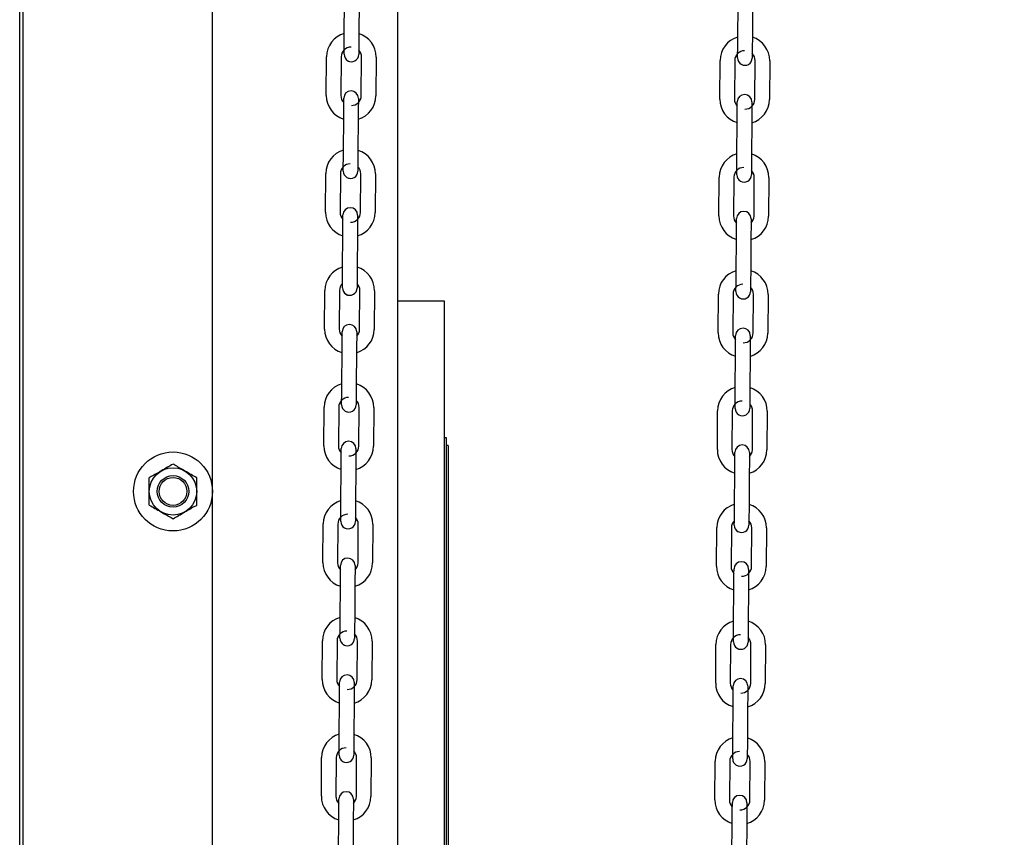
# Model space of a CAD drawing. Header units: inches. Extents: x 170 to 312, y 215 to 248.
# Tile 507 of 656: x 283.896 to 284.427, y 242.134 to 242.575. Entities that reach past the tile are written whole.
import ezdxf

# ---------------------------------------------------------------- set-up
doc = ezdxf.new("R2010")
doc.units = ezdxf.units.IN
doc.header["$LTSCALE"] = 0.25
doc.header["$MEASUREMENT"] = 0
doc.layers.add('ANNOTATIONS', color=1, linetype='Continuous')
doc.layers.add('MOTOR RH', color=7, linetype='Continuous')
doc.styles.add('ARIAL', font='arial.ttf', dxfattribs={"height": 0.09375})
doc.dimstyles.new('STANDARD$0', dxfattribs={"dimtxt": 0.09375, "dimasz": 0.09375, "dimexe": 0.03125, "dimexo": 0.046875, "dimgap": 0.09, "dimtad": 0, "dimtih": 1, "dimtoh": 1, "dimdec": 4, "dimzin": 0, "dimdsep": 46, "dimtxsty": 'ARIAL', "dimcen": 0.09, "dimadec": 0, "dimazin": 0, "dimtfac": 1, "dimtdec": 4, "dimtofl": 0, "dimtmove": 0, "dimatfit": 1, "dimfxl": 1, "dimtolj": 1, "dimtzin": 0, "dimarcsym": 0})

# ---------------------------------------------------------------- blocks, each defined once
blk = doc.blocks.new('*D63')
at = {"layer": 'ANNOTATIONS', "color": 0, "lineweight": -2, "transparency": 16777216}
for p, q in [((283.9428635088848, 244.1250466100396), (285.788826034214, 244.1250466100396)), ((285.757576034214, 244.0312966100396), (285.757576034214, 242.3316655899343)), ((285.757576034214, 240.1971744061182), (285.757576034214, 241.8968054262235)), ((285.0270509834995, 240.1034244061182), (285.788826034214, 240.1034244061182))]:
    blk.add_line(p, q, dxfattribs=at)
at = {"layer": 'ANNOTATIONS', "color": 0, "transparency": 16777216}
for points in [[(285.741951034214, 244.0312966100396), (285.773201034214, 244.0312966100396), (285.757576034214, 244.1250466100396)], [(285.741951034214, 240.1971744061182), (285.773201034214, 240.1971744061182), (285.757576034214, 240.1034244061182)]]:
    blk.add_solid(points, dxfattribs=at)
at = {"layer": 'defpoints', "color": 0, "transparency": 16777216}
for p in [(283.8959885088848, 244.1250466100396), (284.9801759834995, 240.1034244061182), (285.757576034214, 240.1034244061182)]:
    blk.add_point(p, dxfattribs=at)
at = {"layer": 'ANNOTATIONS', "color": 0, "transparency": 16777216, "insert": (285.757576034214, 242.1142355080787), "char_height": 0.09375, "attachment_point": 5, "style": 'ARIAL'}
blk.add_mtext('\\A1;OPENING\\PHEIGHT', dxfattribs=at)
blk = doc.blocks.new('*D64')
at = {"layer": 'ANNOTATIONS', "color": 0, "lineweight": -2, "transparency": 16777216}
for p, q in [((283.9428635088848, 244.9610302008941), (286.4438146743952, 244.9610302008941)), ((286.4125646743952, 244.8672802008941), (286.4125646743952, 242.7496573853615)), ((286.4125646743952, 240.1971744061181), (286.4125646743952, 242.3147972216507)), ((285.9473951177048, 240.1034244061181), (286.4438146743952, 240.1034244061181))]:
    blk.add_line(p, q, dxfattribs=at)
at = {"layer": 'ANNOTATIONS', "color": 0, "transparency": 16777216}
for points in [[(286.3969396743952, 244.8672802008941), (286.4281896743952, 244.8672802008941), (286.4125646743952, 244.9610302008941)], [(286.3969396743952, 240.1971744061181), (286.4281896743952, 240.1971744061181), (286.4125646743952, 240.1034244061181)]]:
    blk.add_solid(points, dxfattribs=at)
at = {"layer": 'defpoints', "color": 0, "transparency": 16777216}
for p in [(283.8959885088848, 244.9610302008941), (285.9005201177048, 240.1034244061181), (286.4125646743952, 240.1034244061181)]:
    blk.add_point(p, dxfattribs=at)
at = {"layer": 'ANNOTATIONS', "color": 0, "transparency": 16777216, "insert": (286.4125646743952, 242.532227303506), "char_height": 0.09375, "attachment_point": 5, "style": 'ARIAL'}
blk.add_mtext('\\A1;TOTAL\\PHEIGHT', dxfattribs=at)

msp = doc.modelspace()

# ---------------------------------------------------------------- linework, layer by layer
at = {"layer": 'MOTOR RH'}
for p, q in [((283.8959885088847, 240.1034244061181), (283.8959885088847, 245.6017793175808)), ((283.8978143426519, 240.1060974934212), (283.8978143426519, 244.9133880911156)), ((284.0000065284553, 240.1060974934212), (284.0000065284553, 244.9133880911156)), ((284.1000697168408, 240.1060974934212), (284.1000697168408, 244.2959772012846)), ((284.0711039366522, 242.5652798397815), (284.0712520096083, 242.5861456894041)), ((284.0791258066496, 242.5860898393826), (284.0789777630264, 242.56522398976)), ((284.283453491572, 242.563312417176), (284.2836015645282, 242.5841777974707)), ((284.2914753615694, 242.5841219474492), (284.2913272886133, 242.5632565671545)), ((284.0614318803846, 242.533851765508), (284.0615799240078, 242.5547176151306)), ((284.069453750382, 242.5546617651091), (284.0693057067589, 242.5337959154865)), ((284.0710383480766, 242.5560350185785), (284.0710384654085, 242.5560519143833)), ((284.080329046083, 242.5337175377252), (284.0804770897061, 242.5545833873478)), ((284.0883508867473, 242.5545275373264), (284.0882028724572, 242.5336616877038)), ((284.2737814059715, 242.5318838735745), (284.2739294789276, 242.5527497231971)), ((284.2818032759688, 242.5526938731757), (284.2816552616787, 242.5318280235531)), ((284.2926786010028, 242.5317501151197), (284.2928266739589, 242.5526154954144)), ((284.3007004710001, 242.5525596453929), (284.300552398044, 242.5316937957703)), ((284.0706578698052, 242.5022814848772), (284.0708059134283, 242.5231473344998)), ((284.0786797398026, 242.5230914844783), (284.0785316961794, 242.5022256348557)), ((284.283007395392, 242.5003135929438), (284.2831554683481, 242.5211794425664)), ((284.2910293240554, 242.5211235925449), (284.2908812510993, 242.5002577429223)), ((284.0609858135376, 242.4708534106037), (284.0611338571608, 242.4917187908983)), ((284.069007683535, 242.4916629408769), (284.0688596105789, 242.4707975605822)), ((284.0705922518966, 242.4930366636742), (284.0705923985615, 242.493053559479)), ((284.079882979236, 242.4707191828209), (284.0800310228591, 242.4915850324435)), ((284.0879048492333, 242.4915291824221), (284.0877567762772, 242.4706633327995)), ((284.2733353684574, 242.4688855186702), (284.2734834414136, 242.4897513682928)), ((284.2813572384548, 242.4896955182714), (284.2812091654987, 242.4688296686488)), ((284.2922325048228, 242.4687512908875), (284.2923805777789, 242.4896171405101)), ((284.3002543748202, 242.4895612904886), (284.30010636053, 242.468695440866)), ((284.0702118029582, 242.4392831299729), (284.0703598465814, 242.4601489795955)), ((284.0782336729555, 242.460093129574), (284.0780855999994, 242.4392272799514)), ((284.2825613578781, 242.4373152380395), (284.2827094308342, 242.4581810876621)), ((284.2905832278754, 242.4581252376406), (284.2904351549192, 242.437259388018)), ((284.0605397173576, 242.4078550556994), (284.0606877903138, 242.4287204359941)), ((284.068561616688, 242.4286645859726), (284.0684135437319, 242.4077992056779)), ((284.079436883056, 242.4077208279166), (284.0795849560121, 242.4285866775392)), ((284.0874587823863, 242.4285308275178), (284.0873107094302, 242.4076649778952)), ((284.2728892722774, 242.405887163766), (284.2730373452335, 242.4267525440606)), ((284.2809111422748, 242.4266966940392), (284.2807631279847, 242.4058313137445)), ((284.1000697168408, 242.4231349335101), (284.1250216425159, 242.4231349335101)), ((284.1250216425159, 242.4231349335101), (284.1250216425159, 241.8256513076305)), ((284.2917864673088, 242.4057529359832), (284.2919344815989, 242.4266187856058)), ((284.2998083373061, 242.4265629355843), (284.29966026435, 242.4056970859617)), ((284.0699624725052, 242.4040107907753), (284.069979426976, 242.406402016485)), ((284.0697657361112, 242.3762847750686), (284.0699137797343, 242.3971501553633)), ((284.0777876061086, 242.3970943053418), (284.0776395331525, 242.3762289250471)), ((284.282115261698, 242.3743168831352), (284.2822633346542, 242.3951827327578)), ((284.2901371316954, 242.3951268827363), (284.2899891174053, 242.3742610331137)), ((284.0600936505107, 242.3448567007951), (284.0602417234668, 242.3657220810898)), ((284.068115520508, 242.3656662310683), (284.0679674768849, 242.3448008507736)), ((284.0697001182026, 242.3670394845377), (284.0697002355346, 242.3670568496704)), ((284.0789908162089, 242.3447224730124), (284.0791388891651, 242.365587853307)), ((284.0870126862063, 242.3655320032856), (284.0868646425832, 242.3446666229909)), ((284.2724432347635, 242.3428888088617), (284.2725912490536, 242.3637541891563)), ((284.2804651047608, 242.3636983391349), (284.2803170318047, 242.3428329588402)), ((284.2820496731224, 242.3650715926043), (284.2820497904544, 242.365088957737)), ((284.2913403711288, 242.3427545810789), (284.2914884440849, 242.3636204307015)), ((284.2993622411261, 242.36356458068), (284.29921416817, 242.3426987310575)), ((284.1250216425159, 242.3493862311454), (284.1260861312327, 242.3493862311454)), ((284.1260861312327, 242.3493862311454), (284.1260861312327, 241.9065534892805)), ((284.1271506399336, 242.3451281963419), (284.1260861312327, 242.3451281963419)), ((284.1271506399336, 242.3451281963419), (284.1271506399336, 241.910811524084)), ((284.0693196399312, 242.3132864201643), (284.0694677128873, 242.334151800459)), ((284.0773415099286, 242.3340959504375), (284.0771934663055, 242.3132305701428)), ((284.281669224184, 242.3113185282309), (284.2818172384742, 242.3321843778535)), ((284.2896910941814, 242.3321280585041), (284.2895430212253, 242.3112626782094)), ((284.0596475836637, 242.2818578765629), (284.0597956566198, 242.3027237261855)), ((284.067669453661, 242.302667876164), (284.0675214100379, 242.2818020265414)), ((284.078544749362, 242.2817241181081), (284.0786927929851, 242.3025894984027)), ((284.0865666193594, 242.3025336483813), (284.0864185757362, 242.2816682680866)), ((284.2719971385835, 242.2798904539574), (284.2721452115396, 242.300755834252)), ((284.2800190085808, 242.3006999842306), (284.2798709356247, 242.2798346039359)), ((284.2908942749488, 242.2797562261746), (284.2910423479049, 242.3006216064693)), ((284.2989162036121, 242.3005657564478), (284.298768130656, 242.2797003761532)), ((284.0688735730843, 242.25028806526), (284.0690216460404, 242.2711534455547)), ((284.0768954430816, 242.2710975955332), (284.0767473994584, 242.2502322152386)), ((284.2812231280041, 242.2483201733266), (284.2813712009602, 242.2691855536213)), ((284.2892449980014, 242.2691297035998), (284.2890969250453, 242.2482643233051)), ((284.0688079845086, 242.2410427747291), (284.0688081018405, 242.2410596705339)), ((284.0592015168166, 242.2188595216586), (284.0593495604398, 242.2397253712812)), ((284.067223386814, 242.2396695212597), (284.0670753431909, 242.2188036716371)), ((284.078098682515, 242.2187257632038), (284.0782467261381, 242.2395911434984)), ((284.0861205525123, 242.239535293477), (284.0859724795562, 242.2186699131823)), ((284.2715510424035, 242.2168920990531), (284.2716991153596, 242.2377574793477)), ((284.2795729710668, 242.2377016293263), (284.2794248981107, 242.2168362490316)), ((284.2904482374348, 242.2167578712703), (284.2905963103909, 242.237623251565)), ((284.2984701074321, 242.2375674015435), (284.298322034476, 242.2167020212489)), ((284.0684275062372, 242.1872897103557), (284.0685755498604, 242.2081550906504)), ((284.0764493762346, 242.2080992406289), (284.0763013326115, 242.1872333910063)), ((284.2807770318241, 242.1853218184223), (284.2809251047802, 242.206187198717)), ((284.2887989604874, 242.2061313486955), (284.2886508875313, 242.1852659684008)), ((284.0587554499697, 242.1558611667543), (284.0589034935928, 242.1767270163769)), ((284.066777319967, 242.1766711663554), (284.0666292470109, 242.1558053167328)), ((284.077652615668, 242.1557269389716), (284.0778006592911, 242.1765927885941)), ((284.0856744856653, 242.1765369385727), (284.0855264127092, 242.1556710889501)), ((284.2711050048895, 242.1538932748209), (284.2712530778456, 242.1747591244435)), ((284.2791268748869, 242.174703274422), (284.2789788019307, 242.1538374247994)), ((284.2807114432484, 242.1760765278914), (284.2807115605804, 242.1760934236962)), ((284.2900021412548, 242.1537595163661), (284.2901502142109, 242.1746248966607)), ((284.2980240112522, 242.1745690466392), (284.297875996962, 242.1537036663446)), ((284.0679814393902, 242.1242908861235), (284.0681294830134, 242.1451567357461)), ((284.0760033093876, 242.1451008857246), (284.0758552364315, 242.124235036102)), ((284.2803309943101, 242.122323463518), (284.2804790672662, 242.1431888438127)), ((284.2883528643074, 242.1431329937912), (284.2882047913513, 242.1222676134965))]:
    msp.add_line(p, q, dxfattribs=at)
at = {"layer": 'MOTOR RH', "flags": 128}
for points in [[(284.0710382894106, 242.5560284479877), (284.0710395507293, 242.5562058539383), (284.0710432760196, 242.5567324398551), (284.0710493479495, 242.5575875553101), (284.071057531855, 242.5587378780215), (284.0710674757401, 242.5601402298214), (284.071078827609, 242.5617396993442), (284.0710911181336, 242.5634752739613), (284.0711039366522, 242.5652798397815)], [(284.0789777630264, 242.56522398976), (284.0789649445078, 242.5634194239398), (284.0789526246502, 242.5616838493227), (284.0789412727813, 242.5600843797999), (284.0789313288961, 242.558682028), (284.0789231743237, 242.5575317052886)], [(284.2833989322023, 242.5556196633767), (284.2834070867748, 242.556770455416), (284.2834170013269, 242.558172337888), (284.2834283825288, 242.5597718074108), (284.2834407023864, 242.5615073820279), (284.283453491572, 242.563312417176)], [(284.2913272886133, 242.5632565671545), (284.2913144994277, 242.5614515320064), (284.29130217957, 242.5597159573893), (284.2912908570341, 242.5581164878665), (284.291280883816, 242.5567146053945), (284.2912727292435, 242.5555638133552)], [(284.0789291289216, 242.5583708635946), (284.0789231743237, 242.5575317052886), (284.0789171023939, 242.5566765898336), (284.0789133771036, 242.5561500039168), (284.0789121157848, 242.5559725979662)], [(284.2833878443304, 242.5540605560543), (284.2833891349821, 242.5542384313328), (284.2833928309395, 242.5547645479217), (284.2833989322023, 242.5556196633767), (284.2834048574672, 242.5564588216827)], [(284.2912629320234, 242.5541825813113), (284.2912616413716, 242.5540047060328)], [(284.2912786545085, 242.5564029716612), (284.2912727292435, 242.5555638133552), (284.2912666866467, 242.5547086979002), (284.2912629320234, 242.5541825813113), (284.2912619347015, 242.5540389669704)], [(284.0729361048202, 242.5526323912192), (284.0734428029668, 242.5523737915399), (284.0749472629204, 242.5520635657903)], [(284.0708059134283, 242.5231473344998), (284.0708187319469, 242.52495190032), (284.0708310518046, 242.5266874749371), (284.0708424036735, 242.5282874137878), (284.0708523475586, 242.5296892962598), (284.070860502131, 242.5308396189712)], [(284.0708546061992, 242.5300075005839), (284.070860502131, 242.5308396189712), (284.0708665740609, 242.5316947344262), (284.0708702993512, 242.532221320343), (284.070871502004, 242.532391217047)], [(284.0708702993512, 242.532221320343), (284.07087156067, 242.5323987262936)], [(284.0787453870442, 242.5323428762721), (284.0787441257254, 242.5321654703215), (284.0787404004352, 242.5316388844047), (284.0787343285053, 242.5307837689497), (284.0787261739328, 242.5296334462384), (284.0787162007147, 242.5282310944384), (284.0787048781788, 242.5266316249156), (284.0786925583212, 242.5248960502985), (284.0786797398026, 242.5230914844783)], [(284.2831554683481, 242.5211794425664), (284.2831682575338, 242.5229844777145), (284.2831805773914, 242.5247200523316), (284.2831919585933, 242.5263195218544), (284.2832018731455, 242.5277214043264), (284.2832100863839, 242.5288717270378)], [(284.283204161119, 242.5280400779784), (284.2832100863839, 242.5288717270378), (284.2832161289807, 242.5297268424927), (284.283219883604, 242.5302534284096), (284.2832211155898, 242.5304313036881)], [(284.291094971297, 242.5303754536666), (284.2910936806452, 242.5301975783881), (284.291089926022, 242.5296709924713), (284.2910838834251, 242.5288158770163), (284.2910757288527, 242.5276655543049), (284.2910657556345, 242.5262636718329), (284.2910544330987, 242.5246642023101), (284.291042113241, 242.522928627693), (284.2910293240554, 242.5211235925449)], [(284.0705922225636, 242.4930296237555), (284.0705934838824, 242.493207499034), (284.0705972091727, 242.4937340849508), (284.0706032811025, 242.4945892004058), (284.070611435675, 242.4957395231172), (284.0706214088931, 242.4971414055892), (284.070632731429, 242.498740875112), (284.0706450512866, 242.5004764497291), (284.0706578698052, 242.5022814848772)], [(284.0785316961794, 242.5022256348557), (284.0785188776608, 242.5004205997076), (284.0785065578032, 242.4986850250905), (284.0784952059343, 242.4970855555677), (284.0784852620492, 242.4956836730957), (284.0784771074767, 242.4945333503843)], [(284.2829417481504, 242.49106220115), (284.2829430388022, 242.4912396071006), (284.2829467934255, 242.4917661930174), (284.2829528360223, 242.4926213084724), (284.2829609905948, 242.4937716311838), (284.2829709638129, 242.4951739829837), (284.2829822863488, 242.4967734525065), (284.2829946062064, 242.4985090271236), (284.283007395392, 242.5003135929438)], [(284.2908812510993, 242.5002577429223), (284.2908684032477, 242.4984531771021), (284.290856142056, 242.496717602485), (284.2908447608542, 242.4951181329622), (284.290834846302, 242.4937157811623), (284.2908266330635, 242.4925654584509)], [(284.0784830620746, 242.4953720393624), (284.0784771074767, 242.4945333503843), (284.0784710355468, 242.4936782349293), (284.0784673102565, 242.4931516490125), (284.0784660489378, 242.492973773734)], [(284.2908168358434, 242.4911837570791), (284.2908156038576, 242.4910063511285)], [(284.2908326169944, 242.4934046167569), (284.2908266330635, 242.4925654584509), (284.2908205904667, 242.4917103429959), (284.2908168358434, 242.4911837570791), (284.2908158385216, 242.4910406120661)], [(284.0724900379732, 242.489634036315), (284.0729967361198, 242.4893754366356), (284.0745011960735, 242.4890652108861)], [(284.0704085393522, 242.4670091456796), (284.0704144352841, 242.4678412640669), (284.070420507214, 242.4686963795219), (284.0704242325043, 242.4692229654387), (284.070425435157, 242.4693928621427)], [(284.0704242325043, 242.4692229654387), (284.070425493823, 242.4694003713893)], [(284.0782993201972, 242.4693445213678), (284.0782980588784, 242.4691666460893), (284.0782943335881, 242.4686405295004), (284.0782882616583, 242.4677854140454), (284.0782800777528, 242.466635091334), (284.0782701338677, 242.4652327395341), (284.0782587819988, 242.4636332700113), (284.0782464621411, 242.4618976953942), (284.0782336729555, 242.460093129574)], [(284.0703598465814, 242.4601489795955), (284.0703726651, 242.4619535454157), (284.0703849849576, 242.4636891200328), (284.0703963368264, 242.4652885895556), (284.0704062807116, 242.4666909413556), (284.0704144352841, 242.4678412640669)], [(284.2827094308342, 242.4581810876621), (284.2827222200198, 242.4599861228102), (284.2827345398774, 242.4617216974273), (284.2827458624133, 242.4633211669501), (284.2827558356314, 242.4647230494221), (284.2827639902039, 242.4658733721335)], [(284.282758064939, 242.4650412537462), (284.2827639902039, 242.4658733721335), (284.2827700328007, 242.4667284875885), (284.282773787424, 242.4672550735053), (284.2827750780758, 242.4674329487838)], [(284.2906377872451, 242.465817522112), (284.2906296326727, 242.4646671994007), (284.2906197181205, 242.4632653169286), (284.2906083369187, 242.4616653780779), (284.290596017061, 242.4599302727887), (284.2905832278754, 242.4581252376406)], [(284.290648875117, 242.4673766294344), (284.2906475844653, 242.4671992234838), (284.2906438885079, 242.466672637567), (284.2906377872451, 242.465817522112), (284.2906319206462, 242.4649872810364)], [(284.0701572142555, 242.4315908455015), (284.0701653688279, 242.4327411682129), (284.0701753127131, 242.4341430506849), (284.070186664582, 242.4357425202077), (284.0701989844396, 242.4374780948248), (284.0702118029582, 242.4392831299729)], [(284.0780855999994, 242.4392272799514), (284.0780728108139, 242.4374222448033), (284.0780604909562, 242.4356866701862), (284.0780491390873, 242.4340872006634), (284.0780391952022, 242.4326853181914), (284.0780310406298, 242.43153499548)], [(284.2825067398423, 242.4296229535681), (284.2825149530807, 242.4307732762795), (284.2825248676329, 242.4321751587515), (284.2825362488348, 242.4337750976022), (284.2825485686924, 242.4355106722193), (284.2825613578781, 242.4373152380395)], [(284.2904351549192, 242.437259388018), (284.2904223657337, 242.4354543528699), (284.290410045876, 242.4337192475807), (284.2903987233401, 242.43211930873), (284.290388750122, 242.430717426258), (284.2903805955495, 242.4295671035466)], [(284.0701461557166, 242.4300312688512), (284.0701474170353, 242.4302091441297), (284.0701511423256, 242.4307357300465), (284.0701572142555, 242.4315908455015), (284.0701631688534, 242.4324295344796)], [(284.0780369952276, 242.4323736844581), (284.0780310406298, 242.43153499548), (284.0780249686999, 242.4306798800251), (284.0780212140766, 242.4301532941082), (284.0780199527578, 242.4299754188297)], [(284.0720439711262, 242.4266356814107), (284.0725506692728, 242.4263770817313), (284.0740551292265, 242.4260663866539)], [(284.2824957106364, 242.4280638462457), (284.2824969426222, 242.4282412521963), (284.2825006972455, 242.4287678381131), (284.2825067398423, 242.4296229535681), (284.2825127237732, 242.4304616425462)], [(284.2903865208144, 242.4304057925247), (284.2903805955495, 242.4295671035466), (284.2903744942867, 242.4287119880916), (284.2903707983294, 242.4281854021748), (284.2903695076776, 242.4280079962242)], [(284.0699137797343, 242.3971501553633), (284.0699265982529, 242.3989551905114), (284.0699388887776, 242.4006907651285), (284.0699502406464, 242.4022902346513), (284.0699602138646, 242.4036921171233), (284.0699683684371, 242.4048429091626), (284.0699744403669, 242.4056980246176), (284.0699781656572, 242.4062241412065), (284.069979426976, 242.406402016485)], [(284.0778532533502, 242.4063461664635), (284.0778519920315, 242.406168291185), (284.0778482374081, 242.4056421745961), (284.0778421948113, 242.4047870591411), (284.0778362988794, 242.4039568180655)], [(284.0778421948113, 242.4047870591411), (284.0778340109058, 242.4036362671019), (284.0778240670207, 242.4022343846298), (284.0778127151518, 242.400634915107), (284.0778003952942, 242.3988993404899), (284.0777876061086, 242.3970943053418)], [(284.2822633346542, 242.3951827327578), (284.2822761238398, 242.396987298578), (284.2822884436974, 242.3987228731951), (284.2822998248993, 242.4003223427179), (284.2823097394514, 242.4017246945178), (284.2823178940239, 242.4028750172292)], [(284.282312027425, 242.4020428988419), (284.2823178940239, 242.4028750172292), (284.2823239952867, 242.4037301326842), (284.2823276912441, 242.404256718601), (284.2823289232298, 242.404426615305)], [(284.2823276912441, 242.404256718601), (284.2823289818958, 242.4044341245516)], [(284.290202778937, 242.4043782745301), (284.2902015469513, 242.4042008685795), (284.2901977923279, 242.4036742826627), (284.2901917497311, 242.4028191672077), (284.2901835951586, 242.4016688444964), (284.2901736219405, 242.4002664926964), (284.2901622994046, 242.3986670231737), (284.290149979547, 242.3969314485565), (284.2901371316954, 242.3951268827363)], [(284.0697000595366, 242.3670329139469), (284.0697013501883, 242.3672107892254), (284.0697050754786, 242.3677373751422), (284.0697111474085, 242.3685920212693), (284.069719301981, 242.3697428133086), (284.0697292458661, 242.3711446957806), (284.0697405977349, 242.3727441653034), (284.0697529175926, 242.3744797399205), (284.0697657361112, 242.3762847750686)], [(284.0776395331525, 242.3762289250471), (284.0776267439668, 242.374423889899), (284.0776144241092, 242.3726883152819), (284.0776030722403, 242.3710888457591), (284.0775931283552, 242.3696869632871), (284.0775849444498, 242.3685361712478)], [(284.2820496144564, 242.3650650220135), (284.2820509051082, 242.365242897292), (284.2820546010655, 242.3657694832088), (284.2820607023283, 242.3666245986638), (284.2820688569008, 242.3677749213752), (284.2820788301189, 242.3691768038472), (284.2820901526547, 242.37077627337), (284.2821024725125, 242.3725118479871), (284.282115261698, 242.3743168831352)], [(284.2899891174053, 242.3742610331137), (284.2899762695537, 242.3724559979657), (284.289963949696, 242.3707204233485), (284.2899526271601, 242.3691209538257), (284.289942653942, 242.3677190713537), (284.2899344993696, 242.3665687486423)], [(284.0775908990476, 242.3693753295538), (284.0775849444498, 242.3685361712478), (284.0775789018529, 242.3676815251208), (284.0775751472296, 242.3671549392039), (284.0775738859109, 242.3669770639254)], [(284.0715979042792, 242.3636373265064), (284.0721045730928, 242.3633787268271), (284.0736090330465, 242.3630680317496)], [(284.2899247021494, 242.3651870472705), (284.2899234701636, 242.365009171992)], [(284.2899404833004, 242.3674074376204), (284.2899344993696, 242.3665687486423), (284.2899284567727, 242.3657136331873), (284.2899247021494, 242.3651870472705), (284.2899237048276, 242.3650434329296)], [(284.0694677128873, 242.334151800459), (284.0694805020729, 242.3359568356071), (284.0694928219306, 242.3376924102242), (284.0695041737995, 242.339291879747), (284.0695141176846, 242.340693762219), (284.06952230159, 242.3418445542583)], [(284.0695163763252, 242.341012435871), (284.06952230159, 242.3418445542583), (284.0695283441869, 242.3426992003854), (284.0695320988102, 242.3432257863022), (284.069533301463, 242.3433956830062)], [(284.0695320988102, 242.3432257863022), (284.069533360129, 242.3434036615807)], [(284.0774071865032, 242.3433478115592), (284.0774059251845, 242.3431699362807), (284.0774021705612, 242.3426433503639), (284.0773960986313, 242.3417887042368), (284.0773879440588, 242.3406379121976), (284.0773780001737, 242.3392360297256), (284.0773666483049, 242.3376365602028), (284.0773543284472, 242.3359009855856), (284.0773415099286, 242.3340959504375)], [(284.2818172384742, 242.3321843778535), (284.2818300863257, 242.3339889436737), (284.2818424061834, 242.3357245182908), (284.2818537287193, 242.3373239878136), (284.2818637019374, 242.3387263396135), (284.2818718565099, 242.3398766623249)], [(284.281865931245, 242.3390445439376), (284.2818718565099, 242.3398766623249), (284.2818778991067, 242.3407317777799), (284.28188165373, 242.3412578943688), (284.2818828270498, 242.3414282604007)], [(284.28188165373, 242.3412578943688), (284.2818828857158, 242.3414357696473)], [(284.289756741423, 242.3413799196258), (284.2897554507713, 242.3412020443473), (284.289751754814, 242.3406759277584), (284.2897456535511, 242.3398208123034), (284.2897374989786, 242.3386700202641), (284.2897275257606, 242.3372681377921), (284.2897162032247, 242.3356686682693), (284.289703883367, 242.3339330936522), (284.2896910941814, 242.3321280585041)], [(284.0692539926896, 242.3040345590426), (284.0692552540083, 242.3042124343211), (284.0692590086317, 242.3047390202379), (284.0692650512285, 242.305593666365), (284.069273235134, 242.3067444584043), (284.0692831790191, 242.3081463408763), (284.069294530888, 242.3097458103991), (284.0693068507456, 242.3114813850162), (284.0693196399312, 242.3132864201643)], [(284.0771934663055, 242.3132305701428), (284.0771806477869, 242.3114255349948), (284.0771683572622, 242.3096899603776), (284.0771570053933, 242.3080904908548), (284.0771470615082, 242.3066886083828), (284.0771388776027, 242.3055378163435)], [(284.2816146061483, 242.3036257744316), (284.2816227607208, 242.3047765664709), (284.2816327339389, 242.3061784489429), (284.2816440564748, 242.3077779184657), (284.2816563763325, 242.3095134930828), (284.281669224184, 242.3113185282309)], [(284.2895430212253, 242.3112626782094), (284.2895302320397, 242.3094576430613), (284.289517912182, 242.3077220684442), (284.2895065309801, 242.3061225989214), (284.289496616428, 242.3047207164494), (284.2894884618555, 242.3035699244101)], [(284.0771448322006, 242.3063769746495), (284.0771388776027, 242.3055378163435), (284.0771328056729, 242.3046831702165), (284.0771290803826, 242.3041565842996), (284.0771278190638, 242.3039787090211)], [(284.2816035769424, 242.3020666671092), (284.2816048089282, 242.3022445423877), (284.2816085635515, 242.3027711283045), (284.2816146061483, 242.3036257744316), (284.2816205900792, 242.3044649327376)], [(284.0711518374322, 242.3006389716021), (284.0716585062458, 242.3003799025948), (284.0731629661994, 242.3000696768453)], [(284.2894786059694, 242.3021886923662), (284.2894773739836, 242.3020108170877)], [(284.2894943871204, 242.3044090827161), (284.2894884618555, 242.3035699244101), (284.2894823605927, 242.302715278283), (284.2894786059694, 242.3021886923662), (284.2894776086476, 242.3020450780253)], [(284.0690216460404, 242.2711534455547), (284.0690344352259, 242.2729584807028), (284.0690467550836, 242.2746940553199), (284.0690581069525, 242.2762935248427), (284.0690680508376, 242.2776954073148), (284.0690762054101, 242.278846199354)], [(284.0690703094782, 242.2780140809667), (284.0690762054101, 242.278846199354), (284.0690822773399, 242.2797008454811), (284.0690860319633, 242.2802274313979), (284.069087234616, 242.2803973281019)], [(284.0690860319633, 242.2802274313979), (284.069087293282, 242.2804053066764)], [(284.0769500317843, 242.2787903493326), (284.0769418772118, 242.2776395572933), (284.0769319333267, 242.2762376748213), (284.0769205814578, 242.2746382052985), (284.0769082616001, 242.2729026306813), (284.0768954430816, 242.2710975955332)], [(284.0769610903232, 242.2803494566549), (284.0769598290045, 242.2801715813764), (284.0769561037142, 242.2796449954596), (284.0769500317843, 242.2787903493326), (284.0769441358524, 242.2779601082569)], [(284.281419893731, 242.2760461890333), (284.2814257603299, 242.2768783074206), (284.2814318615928, 242.2777334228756), (284.28143555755, 242.2782595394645), (284.2814368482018, 242.278437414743)], [(284.2893106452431, 242.2783815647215), (284.2893094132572, 242.278203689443), (284.289305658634, 242.2776775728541), (284.2892996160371, 242.2768224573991), (284.2892914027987, 242.2756716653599), (284.2892814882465, 242.2742697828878), (284.2892701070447, 242.2726703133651), (284.289257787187, 242.2709347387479), (284.2892449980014, 242.2691297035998)], [(284.2813712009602, 242.2691855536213), (284.2813839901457, 242.2709905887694), (284.2813963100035, 242.2727261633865), (284.2814076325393, 242.2743256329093), (284.2814176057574, 242.2757275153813), (284.2814257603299, 242.2768783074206)], [(284.0688079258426, 242.2410362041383), (284.0688091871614, 242.2412140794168), (284.0688129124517, 242.2417401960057), (284.0688189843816, 242.2425953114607), (284.068827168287, 242.2437461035), (284.0688371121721, 242.245147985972), (284.068848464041, 242.2467474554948), (284.0688607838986, 242.2484830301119), (284.0688735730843, 242.25028806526)], [(284.0767473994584, 242.2502322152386), (284.0767345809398, 242.2484271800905), (284.0767222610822, 242.2466916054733), (284.0767109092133, 242.2450921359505), (284.0767009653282, 242.2436902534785), (284.0766928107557, 242.2425394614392)], [(284.2811574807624, 242.2390683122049), (284.2811587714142, 242.2392461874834), (284.2811624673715, 242.2397727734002), (284.2811685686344, 242.2406274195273), (284.2811767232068, 242.2417782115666), (284.2811866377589, 242.2431800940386), (284.2811980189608, 242.2447795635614), (284.2812103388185, 242.2465151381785), (284.2812231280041, 242.2483201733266)], [(284.2890969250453, 242.2482643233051), (284.2890841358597, 242.2464592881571), (284.289071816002, 242.2447237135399), (284.2890604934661, 242.2431242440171), (284.289050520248, 242.2417223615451), (284.2890423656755, 242.2405715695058)], [(284.0766830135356, 242.2411582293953), (284.0766817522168, 242.2409803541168)], [(284.0766987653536, 242.2433786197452), (284.0766928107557, 242.2425394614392), (284.0766867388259, 242.2416843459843), (284.0766830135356, 242.2411582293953), (284.0766819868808, 242.2410146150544)], [(284.2890482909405, 242.2414107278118), (284.2890423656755, 242.2405715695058), (284.2890363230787, 242.2397169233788), (284.2890325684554, 242.2391903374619), (284.2890312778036, 242.2390124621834)], [(284.0707057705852, 242.2376406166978), (284.0712124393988, 242.2373815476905), (284.0727168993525, 242.237071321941)], [(284.0685755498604, 242.2081550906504), (284.068588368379, 242.2099601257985), (284.0686006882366, 242.2116957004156), (284.0686120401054, 242.2132951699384), (284.0686219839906, 242.2146970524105), (284.0686301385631, 242.2158478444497)], [(284.0686242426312, 242.2150157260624), (284.0686301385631, 242.2158478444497), (284.068636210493, 242.2167024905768), (284.0686399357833, 242.2172290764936), (284.068641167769, 242.2173989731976)], [(284.0686399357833, 242.2172290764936), (284.068641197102, 242.2174069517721)], [(284.0765150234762, 242.2173511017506), (284.0765137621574, 242.2171732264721), (284.0765100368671, 242.2166466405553), (284.0765039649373, 242.2157919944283), (284.0764958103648, 242.214641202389), (284.0764858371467, 242.213239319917), (284.0764745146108, 242.2116398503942), (284.0764621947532, 242.209904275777), (284.0764493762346, 242.2080992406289)], [(284.280973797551, 242.213047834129), (284.2809797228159, 242.2138799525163), (284.2809857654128, 242.2147345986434), (284.2809895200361, 242.2152611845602), (284.2809906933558, 242.2154310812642)], [(284.2809895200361, 242.2152611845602), (284.2809907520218, 242.2154390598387)], [(284.288864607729, 242.2153832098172), (284.2888633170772, 242.2152053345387), (284.288859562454, 242.2146787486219), (284.2888535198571, 242.2138241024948), (284.2888453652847, 242.2126733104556), (284.2888353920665, 242.2112714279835), (284.2888240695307, 242.2096719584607), (284.288811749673, 242.2079363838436), (284.2887989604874, 242.2061313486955)], [(284.2809251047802, 242.206187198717), (284.2809379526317, 242.2079922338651), (284.2809502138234, 242.2097278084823), (284.2809615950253, 242.211327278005), (284.2809715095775, 242.212729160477), (284.2809797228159, 242.2138799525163)], [(284.0683618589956, 242.178037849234), (284.0683631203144, 242.1782157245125), (284.0683668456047, 242.1787418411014), (284.0683729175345, 242.1795969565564), (284.0683810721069, 242.1807477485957), (284.0683910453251, 242.1821496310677), (284.0684023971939, 242.1837491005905), (284.0684146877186, 242.1854846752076), (284.0684275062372, 242.1872897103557)], [(284.0763013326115, 242.1872333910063), (284.0762885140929, 242.1854288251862), (284.0762761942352, 242.183693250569), (284.0762648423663, 242.1820937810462), (284.0762548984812, 242.1806914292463), (284.0762467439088, 242.1795411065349)], [(284.2807113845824, 242.1760699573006), (284.2807126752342, 242.1762478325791), (284.2807164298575, 242.1767744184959), (284.2807224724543, 242.177629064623), (284.2807306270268, 242.1787798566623), (284.2807406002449, 242.1801817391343), (284.2807519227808, 242.1817812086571), (284.2807642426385, 242.1835167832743), (284.2807770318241, 242.1853218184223)], [(284.2886508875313, 242.1852659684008), (284.2886380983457, 242.1834609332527), (284.288625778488, 242.1817253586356), (284.2886143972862, 242.1801258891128), (284.288604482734, 242.1787240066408), (284.2885962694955, 242.1775732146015)], [(284.0762526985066, 242.1803802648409), (284.0762467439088, 242.1795411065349), (284.0762406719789, 242.17868599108), (284.0762369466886, 242.178159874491), (284.0762356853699, 242.1779819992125)], [(284.2886022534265, 242.1784123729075), (284.2885962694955, 242.1775732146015), (284.2885902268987, 242.1767180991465), (284.2885864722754, 242.1761919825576), (284.2885852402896, 242.1760141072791)], [(284.0702596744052, 242.1746417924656), (284.0707663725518, 242.1743831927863), (284.0722708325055, 242.1740729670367)], [(284.0681294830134, 242.1451567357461), (284.068142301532, 242.1469617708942), (284.0681546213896, 242.1486973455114), (284.0681659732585, 242.1502968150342), (284.0681759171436, 242.1516986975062), (284.0681840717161, 242.1528490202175)], [(284.0681781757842, 242.1520169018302), (284.0681840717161, 242.1528490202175), (284.0681901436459, 242.1537041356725), (284.0681938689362, 242.1542307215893), (284.068195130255, 242.1544085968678)], [(284.0760578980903, 242.152793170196), (284.0760497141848, 242.1516428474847), (284.0760397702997, 242.1502409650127), (284.0760284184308, 242.1486414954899), (284.0760161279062, 242.1469059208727), (284.0760033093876, 242.1451008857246)], [(284.0760689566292, 242.1543527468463), (284.0760676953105, 242.1541748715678), (284.0760639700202, 242.153648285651), (284.0760578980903, 242.152793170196), (284.0760520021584, 242.1519629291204)], [(284.2804790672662, 242.1431888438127), (284.2804918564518, 242.1449938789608), (284.2805041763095, 242.1467294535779), (284.2805154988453, 242.1483289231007), (284.2805254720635, 242.1497308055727), (284.2805336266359, 242.150881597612)], [(284.2805277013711, 242.1500494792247), (284.2805336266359, 242.150881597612), (284.2805396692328, 242.1517362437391), (284.280543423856, 242.1522628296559), (284.2805447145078, 242.1524407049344)], [(284.288418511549, 242.1523848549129), (284.2884172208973, 242.1522069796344), (284.28841352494, 242.1516803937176), (284.2884074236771, 242.1508257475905), (284.2883992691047, 242.1496749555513), (284.2883893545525, 242.1482730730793), (284.2883779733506, 242.1466736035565), (284.288365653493, 242.1449380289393), (284.2883528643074, 242.1431329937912)]]:
    msp.add_lwpolyline(points, dxfattribs=at)
at = {"layer": 'MOTOR RH'}
for centre, radius in [((283.9787164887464, 242.3202614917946), 0.02129003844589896), ((283.9787164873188, 242.3202614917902), 0.01277402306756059), ((283.9787164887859, 242.3202614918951), 0.008516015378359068), ((283.9787164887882, 242.3202614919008), 0.007502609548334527)]:
    msp.add_circle(centre, radius, dxfattribs=at)
for centre, radius, start, end in [((284.0747685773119, 242.5546238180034), 0.01318897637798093, 106.0675622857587, 179.5934504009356), ((284.0751622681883, 242.5546210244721), 0.01318897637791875, 359.5934504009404, 73.1193385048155), ((284.287118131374, 242.552656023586), 0.01318897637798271, 106.0675622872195, 179.5934504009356), ((284.2875118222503, 242.5526532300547), 0.01318897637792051, 359.5934504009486, 73.11933850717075), ((284.0747685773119, 242.5546238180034), 0.005314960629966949, 89.59345040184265, 179.5934504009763), ((284.0749752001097, 242.5560003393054), 0.003937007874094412, 179.5934504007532, 359.5934688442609), ((284.0751622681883, 242.5546210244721), 0.005314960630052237, 359.5934504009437, 44.86807830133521), ((284.287118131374, 242.552656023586), 0.005314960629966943, 89.59345040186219, 179.5934504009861), ((284.2875118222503, 242.5526532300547), 0.005314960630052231, 359.5934504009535, 44.86853724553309), ((284.2873247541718, 242.554032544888), 0.003937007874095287, 179.5934504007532, 359.5934688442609), ((284.0746205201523, 242.5337582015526), 0.01318897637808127, 179.5934504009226, 253.1236354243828), ((284.0746205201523, 242.5337582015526), 0.005314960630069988, 179.5934504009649, 224.8829269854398), ((284.0748084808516, 242.5323710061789), 0.003937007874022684, 359.5934504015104, 179.5934313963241), ((284.0750142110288, 242.5337554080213), 0.005314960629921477, 269.5934503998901, 359.5934504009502), ((284.0750142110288, 242.5337554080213), 0.01318897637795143, 286.0718592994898, 359.5934504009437), ((284.2871580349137, 242.5304032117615), 0.003937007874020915, 359.5934504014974, 179.5934313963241), ((284.2869700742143, 242.5317904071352), 0.01318897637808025, 179.5934504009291, 253.1236354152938), ((284.2869700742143, 242.5317904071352), 0.005314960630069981, 179.5934504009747, 224.8829269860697), ((284.2873637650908, 242.5317876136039), 0.005314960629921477, 269.5934503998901, 359.5934504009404), ((284.2873637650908, 242.5317876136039), 0.01318897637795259, 286.0718592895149, 359.5934504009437), ((284.0743225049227, 242.4916253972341), 0.01318897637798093, 106.0675622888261, 179.5934504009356), ((284.074716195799, 242.4916226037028), 0.01318897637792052, 359.5934504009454, 73.1193385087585), ((284.2866720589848, 242.4896576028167), 0.01318897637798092, 106.0675622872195, 179.5934504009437), ((284.2870657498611, 242.4896548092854), 0.01318897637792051, 359.5934504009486, 73.11933850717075), ((284.0743225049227, 242.4916253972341), 0.005314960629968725, 89.59345040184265, 179.5934504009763), ((284.0745291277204, 242.4930019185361), 0.003937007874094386, 179.5934504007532, 359.5934688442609), ((284.074716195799, 242.4916226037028), 0.005314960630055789, 359.5934504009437, 44.86835671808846), ((284.2866720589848, 242.4896576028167), 0.005314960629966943, 89.59345040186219, 179.5934504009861), ((284.2868786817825, 242.4910341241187), 0.003937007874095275, 179.5934504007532, 359.5934688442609), ((284.2870657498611, 242.4896548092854), 0.005314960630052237, 359.5934504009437, 44.86762310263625), ((284.074174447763, 242.4707597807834), 0.01318897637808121, 179.5934504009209, 253.1236354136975), ((284.074174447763, 242.4707597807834), 0.005314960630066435, 179.5934504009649, 224.8831459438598), ((284.0743624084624, 242.4693725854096), 0.003937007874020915, 359.5934504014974, 179.5934313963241), ((284.0745681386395, 242.4707569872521), 0.00531496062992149, 269.5934503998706, 359.5934504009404), ((284.0745681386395, 242.4707569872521), 0.01318897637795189, 286.0718592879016, 359.5934504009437), ((284.2867119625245, 242.4674047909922), 0.003937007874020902, 359.5934504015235, 179.5934313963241), ((284.2865240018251, 242.4687919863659), 0.01318897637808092, 179.5934504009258, 253.1236354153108), ((284.2865240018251, 242.4687919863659), 0.005314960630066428, 179.5934504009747, 224.8829269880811), ((284.2869176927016, 242.4687891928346), 0.01318897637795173, 286.0718592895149, 359.5934504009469), ((284.2869176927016, 242.4687891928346), 0.005314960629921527, 314.3331917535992, 359.5934504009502), ((284.0738764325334, 242.4286269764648), 0.01318897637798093, 106.0675622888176, 179.5934504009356), ((284.0742701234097, 242.4286241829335), 0.01318897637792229, 359.5934504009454, 73.11933850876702), ((284.2862259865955, 242.4266591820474), 0.01318897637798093, 106.067562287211, 179.5934504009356), ((284.2866196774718, 242.4266563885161), 0.01318897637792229, 359.5934504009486, 73.11933850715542), ((284.0738764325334, 242.4286269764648), 0.005314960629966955, 134.3180329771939, 179.5934504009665), ((284.0742701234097, 242.4286241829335), 0.005314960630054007, 359.5934504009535, 44.8677509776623), ((284.2862259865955, 242.4266591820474), 0.005314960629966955, 89.59345040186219, 179.5934504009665), ((284.0740830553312, 242.4300034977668), 0.003937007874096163, 179.5934504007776, 359.5934688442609), ((284.2864326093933, 242.4280357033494), 0.0039370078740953, 179.5934504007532, 359.5934688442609), ((284.2866196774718, 242.4266563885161), 0.005314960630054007, 359.5934504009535, 44.86811712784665), ((284.0737283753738, 242.4077613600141), 0.01318897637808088, 179.5934504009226, 253.123635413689), ((284.0737283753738, 242.4077613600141), 0.005314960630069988, 179.5934504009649, 224.8829269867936), ((284.0739163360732, 242.4063741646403), 0.003937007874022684, 359.5934504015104, 179.5934313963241), ((284.0741220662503, 242.4077585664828), 0.01318897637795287, 286.0718592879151, 359.5934504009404), ((284.0741220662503, 242.4077585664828), 0.005314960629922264, 314.3335155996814, 359.5934504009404), ((284.2860779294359, 242.4057935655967), 0.01318897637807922, 179.5934504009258, 253.1236354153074), ((284.2860779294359, 242.4057935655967), 0.005314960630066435, 179.5934504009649, 224.8829269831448), ((284.2862658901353, 242.4044063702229), 0.003937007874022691, 359.5934504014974, 179.5934313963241), ((284.2864716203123, 242.4057907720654), 0.005314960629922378, 269.5934503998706, 359.5934504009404), ((284.2864716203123, 242.4057907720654), 0.01318897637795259, 286.0718592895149, 359.5934504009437), ((284.0734303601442, 242.3656285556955), 0.01318897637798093, 106.0675622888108, 179.5934504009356), ((284.0738240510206, 242.3656257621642), 0.01318897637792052, 359.5934504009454, 73.11933850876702), ((284.2857799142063, 242.3636607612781), 0.01318897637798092, 106.067562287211, 179.5934504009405), ((284.2861736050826, 242.3636579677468), 0.01318897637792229, 359.5934504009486, 73.11933850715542), ((284.0734303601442, 242.3656285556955), 0.005314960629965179, 89.59345040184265, 179.5934504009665), ((284.0738240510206, 242.3656257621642), 0.005314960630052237, 359.5934504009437, 44.86770773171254), ((284.2857799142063, 242.3636607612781), 0.005314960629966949, 89.59345040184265, 179.5934504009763), ((284.0736369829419, 242.3670050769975), 0.0039370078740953, 179.5934504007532, 359.5934688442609), ((284.2859865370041, 242.3650372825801), 0.003937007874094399, 179.5934504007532, 359.5934688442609), ((284.2861736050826, 242.3636579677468), 0.005314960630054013, 359.5934504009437, 44.86769679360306), ((284.0734702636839, 242.343375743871), 0.003937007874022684, 359.5934504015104, 179.5934313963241), ((284.0732823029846, 242.3447629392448), 0.01318897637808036, 179.5934504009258, 253.1236354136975), ((284.0732823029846, 242.3447629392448), 0.005314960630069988, 179.5934504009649, 224.8829269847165), ((284.0736759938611, 242.3447601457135), 0.005314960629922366, 269.5934503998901, 359.5934504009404), ((284.0736759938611, 242.3447601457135), 0.01318897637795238, 286.0718592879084, 359.5934504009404), ((284.2856318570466, 242.3427951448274), 0.01318897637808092, 179.5934504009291, 253.1236354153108), ((284.2856318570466, 242.3427951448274), 0.005314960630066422, 179.5934504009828, 224.8829269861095), ((284.285819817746, 242.3414079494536), 0.003937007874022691, 359.5934504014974, 179.5934313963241), ((284.2860255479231, 242.3427923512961), 0.0131889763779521, 286.0718592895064, 359.5934504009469), ((284.2860255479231, 242.3427923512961), 0.005314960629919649, 314.3325925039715, 359.5934504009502), ((284.0729842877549, 242.3026301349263), 0.01318897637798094, 106.0675622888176, 179.5934504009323), ((284.0733779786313, 242.302627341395), 0.01318897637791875, 359.5934504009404, 73.11933850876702), ((284.2853338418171, 242.3006623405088), 0.01318897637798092, 106.0675622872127, 179.5934504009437), ((284.2857275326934, 242.3006595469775), 0.01318897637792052, 359.5934504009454, 73.11933850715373), ((284.0729842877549, 242.3026301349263), 0.005314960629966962, 89.59345040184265, 179.5934504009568), ((284.0733779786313, 242.302627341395), 0.00531496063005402, 359.5934504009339, 44.8685372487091), ((284.2853338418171, 242.3006623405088), 0.005314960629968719, 134.3173618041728, 179.5934504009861), ((284.0731909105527, 242.3040066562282), 0.003937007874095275, 179.5934504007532, 359.5934688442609), ((284.2855404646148, 242.3020388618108), 0.003937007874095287, 179.5934504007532, 359.5934688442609), ((284.2857275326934, 242.3006595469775), 0.00531496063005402, 359.5934504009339, 44.86853724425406), ((284.0730241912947, 242.2803773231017), 0.003937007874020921, 359.5934504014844, 179.5934313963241), ((284.0728362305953, 242.2817645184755), 0.01318897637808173, 179.5934504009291, 253.1236354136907), ((284.0728362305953, 242.2817645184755), 0.005314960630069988, 179.5934504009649, 224.8829269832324), ((284.0732299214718, 242.2817617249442), 0.01318897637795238, 286.0718592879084, 359.5934504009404), ((284.0732299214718, 242.2817617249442), 0.005314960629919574, 314.332951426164, 359.5934504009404), ((284.2851857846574, 242.2797967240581), 0.01318897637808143, 179.5934504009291, 253.1236354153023), ((284.2851857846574, 242.2797967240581), 0.005314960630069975, 179.5934504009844, 224.8829269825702), ((284.2853737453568, 242.2784095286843), 0.003937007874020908, 359.5934504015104, 179.5934313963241), ((284.2855794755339, 242.2797939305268), 0.005314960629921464, 269.5934503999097, 359.5934504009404), ((284.2855794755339, 242.2797939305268), 0.01318897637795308, 286.0718592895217, 359.5934504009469), ((284.0725382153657, 242.239631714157), 0.01318897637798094, 106.0675622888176, 179.5934504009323), ((284.072931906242, 242.2396289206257), 0.01318897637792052, 359.5934504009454, 73.11933850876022), ((284.2848877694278, 242.2376639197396), 0.01318897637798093, 106.067562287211, 179.5934504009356), ((284.2852814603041, 242.2376611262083), 0.01318897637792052, 359.5934504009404, 73.11933850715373), ((284.0725382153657, 242.239631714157), 0.005314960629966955, 89.59345040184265, 179.5934504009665), ((284.0727448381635, 242.241008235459), 0.003937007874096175, 179.5934504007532, 359.5934688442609), ((284.072931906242, 242.2396289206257), 0.005314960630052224, 359.5934504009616, 44.86853724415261), ((284.2848877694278, 242.2376639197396), 0.005314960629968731, 89.59345040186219, 179.5934504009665), ((284.2852814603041, 242.2376611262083), 0.005314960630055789, 359.5934504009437, 44.86802542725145), ((284.2850943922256, 242.2390404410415), 0.003937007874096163, 179.5934504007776, 359.5934688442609), ((284.0725781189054, 242.2173789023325), 0.003937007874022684, 359.5934504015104, 179.5934313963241), ((284.0723901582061, 242.2187660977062), 0.01318897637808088, 179.5934504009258, 253.123635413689), ((284.0723901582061, 242.2187660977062), 0.005314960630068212, 179.5934504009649, 224.8832774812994), ((284.0727838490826, 242.2187633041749), 0.005314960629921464, 269.5934503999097, 359.5934504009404), ((284.0727838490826, 242.2187633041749), 0.01318897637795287, 286.0718592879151, 359.5934504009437), ((284.2847397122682, 242.2167983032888), 0.01318897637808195, 179.5934504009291, 253.1236354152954), ((284.2847397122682, 242.2167983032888), 0.005314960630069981, 179.5934504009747, 224.8829269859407), ((284.2849276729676, 242.215411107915), 0.003937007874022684, 359.5934504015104, 179.5934313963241), ((284.2851334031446, 242.2167955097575), 0.005314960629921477, 269.5934503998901, 359.5934504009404), ((284.2851334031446, 242.2167955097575), 0.01318897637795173, 286.0718592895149, 359.5934504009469), ((284.0720921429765, 242.1766332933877), 0.01318897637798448, 106.0675622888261, 179.5934504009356), ((284.0724858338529, 242.1766304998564), 0.01318897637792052, 359.5934504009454, 73.11933850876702), ((284.2844416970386, 242.1746654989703), 0.01318897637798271, 106.0675622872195, 179.5934504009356), ((284.2848353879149, 242.174662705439), 0.01318897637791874, 359.5934504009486, 73.11933850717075), ((284.0720921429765, 242.1766332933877), 0.005314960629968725, 89.59345040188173, 179.5934504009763), ((284.0722987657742, 242.1780098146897), 0.003937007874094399, 179.5934504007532, 359.5934688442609), ((284.0724858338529, 242.1766304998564), 0.005314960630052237, 359.5934504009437, 44.86794024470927), ((284.2844416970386, 242.1746654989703), 0.005314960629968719, 89.59345040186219, 179.5934504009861), ((284.2848353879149, 242.174662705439), 0.005314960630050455, 359.5934504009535, 44.86795561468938), ((284.2846483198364, 242.1760420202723), 0.003937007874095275, 179.5934504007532, 359.5934688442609), ((284.0719440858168, 242.155767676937), 0.01318897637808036, 179.5934504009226, 253.1236354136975), ((284.0719440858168, 242.155767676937), 0.005314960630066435, 179.5934504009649, 224.8829269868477), ((284.0721320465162, 242.1543804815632), 0.003937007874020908, 359.5934504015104, 179.5934313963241), ((284.0723377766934, 242.1557648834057), 0.01318897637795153, 286.07185928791, 359.5934504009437), ((284.0723377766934, 242.1557648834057), 0.005314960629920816, 314.3332065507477, 359.5934504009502), ((284.2844816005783, 242.1524126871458), 0.003937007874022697, 359.5934504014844, 179.5934313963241), ((284.2842936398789, 242.1537998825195), 0.01318897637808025, 179.5934504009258, 253.1236354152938), ((284.2842936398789, 242.1537998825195), 0.005314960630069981, 179.5934504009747, 224.8829269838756), ((284.2846873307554, 242.1537970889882), 0.005314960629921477, 269.5934503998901, 359.5934504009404), ((284.2846873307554, 242.1537970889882), 0.01318897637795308, 286.0718592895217, 359.5934504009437)]:
    msp.add_arc(centre, radius, start, end, dxfattribs=at)
for points, knots in [([(283.9723294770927, 242.3313241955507), (283.9714354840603, 242.3308079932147), (283.9696152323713, 242.3297569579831), (283.9674985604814, 242.3285349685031), (283.9662931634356, 242.327839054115), (283.9659424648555, 242.3276365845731)], [0, 0, 0, 0, 0.4063027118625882, 0.8272695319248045, 1, 1, 1, 1]), ([(283.9787164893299, 242.3350116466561), (283.977723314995, 242.3344383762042), (283.9757007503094, 242.3332709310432), (283.9734926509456, 242.3319948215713), (283.9723595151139, 242.3313415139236), (283.9723294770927, 242.3313241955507)], [0, 0, 0, 0, 0.4843345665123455, 0.9863303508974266, 1, 1, 1, 1]), ([(283.9851034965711, 242.3313241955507), (283.9842094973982, 242.3318403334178), (283.9823892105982, 242.3328912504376), (283.9802725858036, 242.3341132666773), (283.9790671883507, 242.3348091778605), (283.9787164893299, 242.3350116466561)], [0, 0, 0, 0, 0.4062967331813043, 0.8272676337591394, 1, 1, 1, 1]), ([(283.9851035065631, 242.3313241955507), (283.9842094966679, 242.3318403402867), (283.9823891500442, 242.3328912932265), (283.9802726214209, 242.3341132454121), (283.9790671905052, 242.3348091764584), (283.9787164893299, 242.3350116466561)], [0, 0, 0, 0, 0.4062889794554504, 0.8272691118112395, 1, 1, 1, 1]), ([(283.9914905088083, 242.3276365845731), (283.9904974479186, 242.3282100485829), (283.9884751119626, 242.3293778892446), (283.9862658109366, 242.3306519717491), (283.9851335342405, 242.331306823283), (283.9851034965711, 242.3313241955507)], [0, 0, 0, 0, 0.4843289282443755, 0.9863199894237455, 1, 1, 1, 1]), ([(283.9914905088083, 242.3276365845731), (283.9904974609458, 242.3282100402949), (283.9884751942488, 242.3293778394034), (283.986265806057, 242.3306519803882), (283.9851335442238, 242.331306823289), (283.9851035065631, 242.3313241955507)], [0, 0, 0, 0, 0.4843392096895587, 0.9863200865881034, 1, 1, 1, 1]), ([(283.9659424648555, 242.32026152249), (283.9659424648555, 242.3204304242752), (283.9659424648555, 242.3215355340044), (283.9659424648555, 242.323597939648), (283.9659424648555, 242.3258764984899), (283.9659424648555, 242.3272014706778), (283.9659424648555, 242.3276365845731)], [0, 0, 0, 0, 0.06652541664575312, 0.4352700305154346, 0.8145456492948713, 1, 1, 1, 1]), ([(283.9914905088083, 242.32026152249), (283.9914905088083, 242.3204304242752), (283.9914905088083, 242.3215355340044), (283.9914905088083, 242.323597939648), (283.9914905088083, 242.3258764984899), (283.9914905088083, 242.3272014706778), (283.9914905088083, 242.3276365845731)], [0, 0, 0, 0, 0.06652541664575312, 0.4352700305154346, 0.8145456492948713, 1, 1, 1, 1]), ([(283.9659424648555, 242.312886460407), (283.9659424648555, 242.3135108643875), (283.9659424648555, 242.314988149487), (283.9659424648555, 242.3174501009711), (283.9659424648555, 242.3193164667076), (283.9659424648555, 242.32026152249)], [0, 0, 0, 0, 0.2654611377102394, 0.6280577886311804, 1, 1, 1, 1]), ([(283.9914905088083, 242.312886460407), (283.9914905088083, 242.3135108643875), (283.9914905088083, 242.314988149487), (283.9914905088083, 242.3174501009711), (283.9914905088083, 242.3193164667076), (283.9914905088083, 242.32026152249)], [0, 0, 0, 0, 0.2654611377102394, 0.6280577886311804, 1, 1, 1, 1]), ([(283.9914905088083, 242.312886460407), (283.9914905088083, 242.3135108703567), (283.9914905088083, 242.3149881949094), (283.9914905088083, 242.3174500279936), (283.9914905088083, 242.3193164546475), (283.9914905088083, 242.32026152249)], [0, 0, 0, 0, 0.2654593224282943, 0.6280642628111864, 1, 1, 1, 1]), ([(283.9659424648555, 242.312886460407), (283.966935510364, 242.3123129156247), (283.9689577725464, 242.3111449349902), (283.9711671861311, 242.3098710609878), (283.9722994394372, 242.3092162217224), (283.9723294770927, 242.3091988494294)], [0, 0, 0, 0, 0.4843390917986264, 0.9863199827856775, 1, 1, 1, 1]), ([(283.9851034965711, 242.3091988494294), (283.9859975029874, 242.3097149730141), (283.9878178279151, 242.3107658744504), (283.9899343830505, 242.3119880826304), (283.9911398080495, 242.3126839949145), (283.9914905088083, 242.312886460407)], [0, 0, 0, 0, 0.4062924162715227, 0.827269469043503, 1, 1, 1, 1]), ([(283.9851035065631, 242.3091988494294), (283.9859975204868, 242.3097149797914), (283.987817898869, 242.3107659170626), (283.9899343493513, 242.3119880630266), (283.9911398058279, 242.3126839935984), (283.9914905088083, 242.312886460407)], [0, 0, 0, 0, 0.4062844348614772, 0.8272705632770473, 1, 1, 1, 1]), ([(283.9723294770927, 242.3091988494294), (283.9732234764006, 242.3086827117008), (283.9750437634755, 242.3076317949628), (283.9771603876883, 242.3064097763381), (283.9783657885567, 242.305713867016), (283.9787164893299, 242.3055113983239)], [0, 0, 0, 0, 0.406296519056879, 0.8272671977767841, 1, 1, 1, 1]), ([(283.9787164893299, 242.3055113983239), (283.9797096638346, 242.3060846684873), (283.9817322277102, 242.3072521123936), (283.983940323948, 242.308528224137), (283.9850734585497, 242.3091815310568), (283.9851034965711, 242.3091988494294)], [0, 0, 0, 0, 0.4843348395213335, 0.9863303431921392, 1, 1, 1, 1]), ([(283.9787164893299, 242.3055113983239), (283.9797096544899, 242.3060846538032), (283.9817321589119, 242.3072520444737), (283.9839403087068, 242.30852828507), (283.9850734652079, 242.3091815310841), (283.9851035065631, 242.3091988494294)], [0, 0, 0, 0, 0.4843440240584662, 0.9863293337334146, 1, 1, 1, 1])]:
    msp.add_open_spline(points, degree=3, knots=knots, dxfattribs=at)

# ---------------------------------------------------------------- dimensions: what is measured, and where the dimension line sits
at = {"layer": 'ANNOTATIONS'}
for base, p1, p2, text, picture, middle in [((286.4125646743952, 240.1034244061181), (283.8959885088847, 244.961030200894), (285.9005201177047, 240.103424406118), 'TOTAL\\PHEIGHT', '*D64', (286.4125646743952, 242.532227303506)), ((285.757576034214, 240.1034244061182), (283.8959885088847, 244.1250466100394), (284.9801759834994, 240.1034244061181), 'OPENING\\PHEIGHT', '*D63', (285.757576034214, 242.1142355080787))]:
    dim = msp.add_linear_dim(base=base, p1=p1, p2=p2, angle=90, text=text, dimstyle='STANDARD$0', dxfattribs=at)
    dim.commit()
    dim.dimension.update_dxf_attribs({"geometry": picture, "text_midpoint": middle})

doc.saveas('drawing.dxf')
